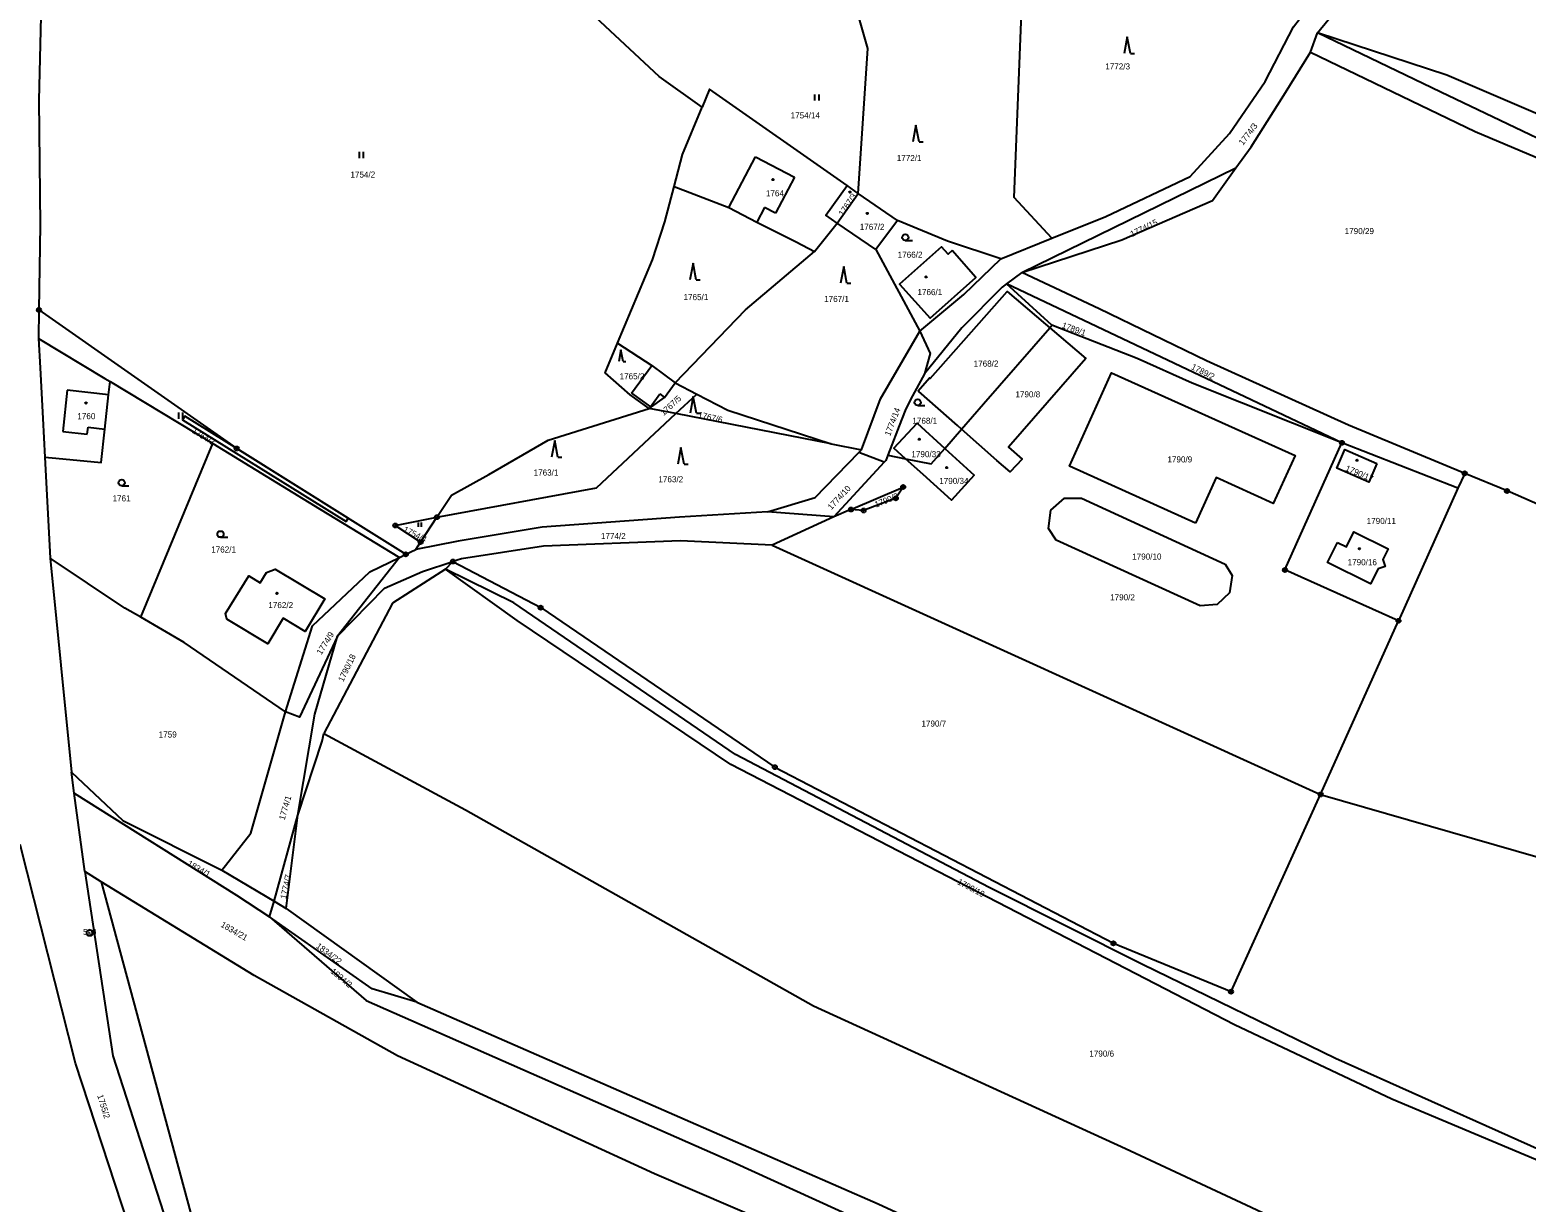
# Model space of a CAD drawing. Extents: x -587171 to -555306, y -1167727 to -1074732.
# Drawn here: x -559470.5 to -559109.9, y -1077706.5 to -1077423.9 of the extents above; entities that cross this region are included whole.
import ezdxf

# ---------------------------------------------------------------- set-up
doc = ezdxf.new("R2010")
doc.units = 0
for name, color, linetype in [('Hranice parcel', 7, 'Continuous'), ('Parcelní čísla', 7, 'Continuous'), ('Vnitřní kresba', 7, 'Continuous'), ('Věcná břemena k části', 7, 'Continuous'), ('Značky bodu BP', 7, 'Continuous'), ('Značky budov', 7, 'Continuous'), ('Značky kultur', 7, 'Continuous')]:
    doc.layers.add(name, color=color, linetype=linetype)

msp = doc.modelspace()

# ---------------------------------------------------------------- linework, layer by layer
at = {"layer": 'Hranice parcel'}
for p, q in [((-559161.83, -1077429.29), (-559160.12, -1077424.64)), ((-559231.42, -1077482.42), (-559179.81, -1077457.21)), ((-559275.91, -1077470.52), (-559270.88, -1077463.37)), ((-559270.88, -1077463.37), (-559273.48, -1077461.47)), ((-559261.35, -1077469.84), (-559270.88, -1077463.37)), ((-559281.37, -1077477.35), (-559275.91, -1077470.52)), ((-559266.57, -1077476.86), (-559275.91, -1077470.52)), ((-559261.35, -1077469.84), (-559266.57, -1077476.86)), ((-559236.47, -1077479.12), (-559224.17, -1077474.15)), ((-559266.57, -1077476.86), (-559255.96, -1077496.59)), ((-559231.42, -1077482.42), (-559235.07, -1077485.16)), ((-559224.15, -1077495.12), (-559235.07, -1077485.16)), ((-559154.26, -1077523.47), (-559235.07, -1077485.16)), ((-559468.3, -1077491.42), (-559468.39, -1077498.32)), ((-559224.67, -1077495.72), (-559224.15, -1077495.12)), ((-559451.18, -1077508.71), (-559426.44, -1077523.64)), ((-559314.96, -1077509.02), (-559309.71, -1077511.74)), ((-559314.83, -1077516.42), (-559309.71, -1077511.74)), ((-559314.83, -1077516.42), (-559321.22, -1077515.17)), ((-559277.37, -1077523.72), (-559314.83, -1077516.42)), ((-559249.99, -1077524.8), (-559245.96, -1077520.17)), ((-559443.74, -1077565.5), (-559426.44, -1077523.64)), ((-559277.37, -1077523.72), (-559270.08, -1077525.14)), ((-559126.3, -1077534.43), (-559154.26, -1077523.47)), ((-559466.88, -1077526.93), (-559465.63, -1077551.24)), ((-559264.6, -1077528.16), (-559276.73, -1077541.35)), ((-559270.74, -1077525.82), (-559270.08, -1077525.14)), ((-559264.6, -1077528.16), (-559270.74, -1077525.82)), ((-559263.7, -1077526.45), (-559259.45, -1077527.31)), ((-559124.68, -1077530.83), (-559126.3, -1077534.43)), ((-559126.3, -1077534.43), (-559140.63, -1077566.39)), ((-559376.33, -1077547.4), (-559372.38, -1077541.4)), ((-559276.73, -1077541.35), (-559292.7, -1077540.14)), ((-559276.73, -1077541.35), (-559291.62, -1077548.18)), ((-559381.42, -1077551.08), (-559379.9, -1077550.34)), ((-559379.9, -1077550.34), (-559377.5, -1077549.17)), ((-559377.5, -1077549.17), (-559376.33, -1077547.4)), ((-559291.62, -1077548.18), (-559159.39, -1077608.25)), ((-559465.63, -1077551.24), (-559460.47, -1077602.9)), ((-559381.42, -1077551.08), (-559396.32, -1077570.07)), ((-559370.34, -1077553.97), (-559368.53, -1077552.1)), ((-559159.39, -1077608.25), (-559140.63, -1077566.39)), ((-559459.8, -1077607.97), (-559460.47, -1077602.9)), ((-559457.29, -1077626.82), (-559459.8, -1077607.97)), ((-559159.39, -1077608.25), (-558965.49, -1077664.14)), ((-559411.61, -1077634.01), (-559405.95, -1077613.23)), ((-559408.69, -1077635.74), (-559405.95, -1077613.23)), ((-559453.32, -1077629.35), (-559457.29, -1077626.82)), ((-559424.27, -1077626.49), (-559411.61, -1077634.01)), ((-559412.72, -1077637.74), (-559411.61, -1077634.01)), ((-559411.61, -1077634.01), (-559408.69, -1077635.74)), ((-559408.69, -1077635.74), (-559377.27, -1077658.32))]:
    msp.add_line(p, q, dxfattribs=at)
for points in [[(-559308.48, -1077442.54), (-559318.86, -1077435.16), (-559349.45, -1077406.54), (-559422.47, -1077360.18), (-559473.78, -1077335.59)], [(-559473.78, -1077335.59), (-559470.47, -1077342.6), (-559466.13, -1077370.49), (-559467.58, -1077410.49), (-559468.34, -1077440.87), (-559468.03, -1077470.97), (-559468.3, -1077491.42)], [(-559270.88, -1077463.37), (-559268.54, -1077428.39), (-559278.21, -1077394.61), (-559291.88, -1077356.56)], [(-559224.17, -1077474.15), (-559233.26, -1077464.35), (-559231.38, -1077417.95), (-559232.26, -1077388.11), (-559232.39, -1077385.61)], [(-559160.12, -1077424.64), (-559153.86, -1077416.95), (-559142.24, -1077407.09), (-559130.09, -1077390.33)], [(-559224.17, -1077474.15), (-559211.13, -1077468.88), (-559190.83, -1077459.26), (-559181.33, -1077448.93), (-559172.79, -1077436.36), (-559165.94, -1077423.2), (-559164.6, -1077421.39)], [(-558927.85, -1077522.52), (-558982.72, -1077509.96), (-559009.07, -1077498.25), (-559085.64, -1077460.34), (-559130.44, -1077438.93), (-559160.12, -1077424.64)], [(-558785.66, -1077530.32), (-558784.73, -1077528.26), (-558820.22, -1077525.18), (-558861.73, -1077523.52), (-558936.34, -1077518.12), (-558970.37, -1077508.54), (-559049.41, -1077474.42), (-559078.95, -1077456.3), (-559128.94, -1077434.82), (-559160.12, -1077424.64)], [(-559179.81, -1077457.21), (-559176.13, -1077452.11), (-559167.83, -1077438.97), (-559161.83, -1077429.29)], [(-559161.83, -1077429.29), (-559122.12, -1077448.4), (-559083.94, -1077464.57), (-559050.42, -1077479.75), (-558974.21, -1077515.58), (-558938.08, -1077521.96), (-558927.85, -1077522.52)], [(-559273.48, -1077461.47), (-559306.68, -1077438.22), (-559308.48, -1077442.54)], [(-559315.23, -1077461.7), (-559313.24, -1077453.96), (-559308.48, -1077442.54)], [(-559231.42, -1077482.42), (-559207.34, -1077474.53), (-559185.48, -1077465.05), (-559179.81, -1077457.21)], [(-559328.88, -1077499.48), (-559320.4, -1077479.33), (-559317.43, -1077470.23), (-559315.23, -1077461.7)], [(-559315.23, -1077461.7), (-559310.41, -1077463.54), (-559302.03, -1077466.74), (-559295.29, -1077470.28), (-559285.77, -1077474.99), (-559281.37, -1077477.35)], [(-559275.91, -1077470.52), (-559278.63, -1077468.62), (-559273.48, -1077461.47)], [(-559236.47, -1077479.12), (-559249.37, -1077474.85), (-559261.35, -1077469.84)], [(-559314.96, -1077509.02), (-559297.98, -1077491.38), (-559281.37, -1077477.35)], [(-559248.22, -1077477.13), (-559249.16, -1077478.01), (-559250.8, -1077476.18), (-559260.89, -1077485.24), (-559253.5, -1077493.45), (-559242.51, -1077483.59), (-559248.22, -1077477.13)], [(-559255.96, -1077496.59), (-559245.42, -1077487.71), (-559236.47, -1077479.12)], [(-559235.07, -1077485.16), (-559236.15, -1077485.97), (-559245.84, -1077495.73), (-559254.91, -1077506.87)], [(-559124.68, -1077530.83), (-559152.67, -1077519.21), (-559186.93, -1077503.71), (-559212.8, -1077491.19), (-559231.42, -1077482.42)], [(-559245.96, -1077520.17), (-559246.91, -1077519.32), (-559256.25, -1077511.07), (-559256.43, -1077510.91), (-559253.7, -1077507.83), (-559253.52, -1077507.99), (-559250.96, -1077505.1), (-559234.91, -1077487), (-559225.69, -1077494.85), (-559224.67, -1077495.72)], [(-559468.3, -1077491.42), (-559420.64, -1077524.83), (-559379.9, -1077550.34)], [(-559245.96, -1077520.17), (-559240.65, -1077514.07), (-559224.67, -1077495.72)], [(-559224.67, -1077495.72), (-559215.95, -1077503.15), (-559234.6, -1077524.53), (-559231.31, -1077527.39), (-559234.23, -1077530.5), (-559237.42, -1077527.7), (-559245.96, -1077520.17)], [(-559154.26, -1077523.47), (-559190.37, -1077509.08), (-559203.59, -1077503.11), (-559224.15, -1077495.12)], [(-559468.39, -1077498.32), (-559452.41, -1077507.97), (-559451.18, -1077508.71)], [(-559468.39, -1077498.32), (-559468.01, -1077505.42), (-559467.36, -1077517.59), (-559466.88, -1077526.93)], [(-559321.22, -1077515.17), (-559325.81, -1077511.89), (-559331.84, -1077506.59), (-559328.88, -1077499.48)], [(-559328.88, -1077499.48), (-559320.57, -1077504.84), (-559314.96, -1077509.02)], [(-559270.08, -1077525.14), (-559265.48, -1077512.89), (-559255.96, -1077496.59)], [(-559255.96, -1077496.59), (-559253.49, -1077501.97), (-559254.91, -1077506.87)], [(-559254.91, -1077506.87), (-559257.73, -1077512.14), (-559259.4, -1077515.27), (-559260.42, -1077517.95), (-559263.7, -1077526.45)], [(-559189.57, -1077542.87), (-559219.95, -1077529.1), (-559209.82, -1077506.61), (-559165.55, -1077526.49), (-559170.8, -1077538.06), (-559184.6, -1077531.87), (-559189.57, -1077542.87)], [(-559466.88, -1077526.93), (-559464.24, -1077527.18), (-559453.34, -1077528.24), (-559452.44, -1077520.14), (-559451.53, -1077511.89), (-559451.18, -1077508.71)], [(-559321.22, -1077515.17), (-559317.51, -1077512.52), (-559314.96, -1077509.02)], [(-559309.71, -1077511.74), (-559302.29, -1077515.62), (-559277.37, -1077523.72)], [(-559372.38, -1077541.4), (-559368.89, -1077536.1), (-559359.9, -1077531.12), (-559345.55, -1077522.85), (-559321.22, -1077515.17)], [(-559372.38, -1077541.4), (-559333.94, -1077534.33), (-559314.83, -1077516.42)], [(-559259.45, -1077527.31), (-559262.28, -1077524.77), (-559256.65, -1077518.73), (-559249.99, -1077524.8)], [(-559426.44, -1077523.64), (-559400.68, -1077539.35), (-559381.42, -1077551.08)], [(-559259.45, -1077527.31), (-559253.27, -1077528.57), (-559249.99, -1077524.8)], [(-559249.99, -1077524.8), (-559242.93, -1077531.23), (-559248.34, -1077537.31), (-559255.23, -1077531.11), (-559259.45, -1077527.31)], [(-559140.63, -1077566.39), (-559167.99, -1077554.12), (-559154.26, -1077523.47)], [(-559145.83, -1077528.46), (-559147.78, -1077532.98), (-559155.52, -1077529.62), (-559153.6, -1077525.11), (-559145.83, -1077528.46)], [(-559292.7, -1077540.14), (-559281.23, -1077536.69), (-559270.74, -1077525.82)], [(-559263.7, -1077526.45), (-559264.18, -1077527.7), (-559264.6, -1077528.16)], [(-559100.34, -1077541.26), (-559114.47, -1077535.07), (-559124.68, -1077530.83)], [(-559261.78, -1077536.85), (-559269.56, -1077539.78), (-559272.6, -1077539.56), (-559260.02, -1077534.13), (-559261.78, -1077536.85)], [(-559217.03, -1077536.84), (-559182.44, -1077552.72), (-559180.73, -1077555.48), (-559181.35, -1077559.66), (-559184.32, -1077562.45), (-559188.46, -1077562.8), (-559223.16, -1077546.97), (-559224.95, -1077544.14), (-559224.46, -1077539.67), (-559221.12, -1077536.78), (-559217.03, -1077536.84)], [(-559376.33, -1077547.4), (-559382.42, -1077543.4), (-559372.38, -1077541.4)], [(-559292.7, -1077540.14), (-559313.95, -1077541.42), (-559347.01, -1077543.79), (-559367.29, -1077547.19), (-559377.5, -1077549.17)], [(-559155.32, -1077547.48), (-559153.16, -1077548.54), (-559151.36, -1077544.92), (-559143.14, -1077549.02), (-559144.42, -1077551.58), (-559143.81, -1077553.27), (-559145.55, -1077553.84), (-559147.35, -1077557.46), (-559157.72, -1077552.29), (-559155.32, -1077547.48)], [(-559291.62, -1077548.18), (-559313.68, -1077547.11), (-559346.7, -1077548.39), (-559366.47, -1077551.43), (-559368.53, -1077552.1)], [(-559443.74, -1077565.5), (-559447.59, -1077563.35), (-559465.63, -1077551.24)], [(-559409.42, -1077565.73), (-559413.16, -1077571.91), (-559423.05, -1077565.96), (-559423.34, -1077564.66), (-559417.76, -1077555.53), (-559414.98, -1077557.21), (-559413.46, -1077554.7), (-559411.36, -1077553.91), (-559399.37, -1077561.12), (-559404.11, -1077568.94), (-559409.42, -1077565.73)], [(-559408.87, -1077588.32), (-559402.35, -1077567.57), (-559388.56, -1077554.56), (-559381.42, -1077551.08)], [(-559370.34, -1077553.97), (-559383.06, -1077562.12), (-559399.61, -1077593.57)], [(-559396.32, -1077570.07), (-559384.99, -1077558.53), (-559375.88, -1077554.48), (-559368.53, -1077552.1)], [(-559093.38, -1077699.89), (-559155.84, -1077671.94), (-559202.36, -1077649.21), (-559239.32, -1077630.7), (-559300.46, -1077598.59), (-559353.89, -1077562.03), (-559370.34, -1077553.97)], [(-559093.38, -1077699.89), (-559094.03, -1077701.96), (-559142.23, -1077681.74), (-559180.13, -1077663.8), (-559301.59, -1077601.05), (-559353.07, -1077566.31), (-559370.34, -1077553.97)], [(-559368.53, -1077552.1), (-559347.38, -1077563.2), (-559290.94, -1077601.66), (-559209.33, -1077644.14), (-559180.99, -1077655.79), (-559159.39, -1077608.25)], [(-559408.87, -1077588.32), (-559433.28, -1077571.64), (-559443.74, -1077565.5)], [(-559396.32, -1077570.07), (-559405.48, -1077589.62), (-559408.87, -1077588.32)], [(-559405.95, -1077613.23), (-559401.85, -1077588.91), (-559396.32, -1077570.07)], [(-559424.27, -1077626.49), (-559417.25, -1077617.56), (-559408.87, -1077588.32)], [(-559405.95, -1077613.23), (-559400.08, -1077595.4), (-559399.61, -1077593.57)], [(-559399.61, -1077593.57), (-559365.49, -1077611.95), (-559281.63, -1077659.22), (-559206.46, -1077693.57), (-559177.34, -1077707.17), (-559091.36, -1077747.62), (-559070.37, -1077754.36), (-559046.46, -1077761.48), (-558999.74, -1077771.52)], [(-559460.47, -1077602.9), (-559448.11, -1077614.54), (-559424.27, -1077626.49)], [(-559459.8, -1077607.97), (-559420.69, -1077632.53), (-559412.72, -1077637.74)], [(-559412.8, -1077810.11), (-559425.88, -1077775.52), (-559459.49, -1077673.02), (-559472.86, -1077620.35)], [(-559457.29, -1077626.82), (-559450.54, -1077671.26), (-559417.87, -1077772.35), (-559397.6, -1077814.82)], [(-559453.32, -1077629.35), (-559414.85, -1077771.78), (-559397.6, -1077814.82)], [(-559001.42, -1077821.26), (-559045.48, -1077807.14), (-559091.49, -1077792.73), (-559159.31, -1077768.96), (-559211.59, -1077747.07), (-559271.87, -1077720.4), (-559319.93, -1077699.75), (-559381.93, -1077671.26), (-559416.46, -1077651.9), (-559453.32, -1077629.35)], [(-559412.72, -1077637.74), (-559389.46, -1077657.96), (-559301.13, -1077696.85), (-559236.34, -1077726.39), (-559149.17, -1077765.74), (-559102.28, -1077781.9), (-559070.22, -1077788.52)], [(-559377.27, -1077658.32), (-559387.97, -1077655.15), (-559412.72, -1077637.74)], [(-559377.27, -1077658.32), (-559313.82, -1077686.08), (-559266.07, -1077706.92), (-559206.55, -1077734.44), (-559154.78, -1077757.45), (-559087.35, -1077781.84), (-559070.22, -1077788.52)]]:
    msp.add_lwpolyline(points, dxfattribs=at)
at = {"layer": 'Vnitřní kresba'}
for p, q in [((-559302.03, -1077466.74), (-559295.61, -1077454.51)), ((-559295.61, -1077454.51), (-559286.22, -1077459.44)), ((-559286.22, -1077459.44), (-559290.78, -1077468.13)), ((-559293.43, -1077466.74), (-559295.29, -1077470.28)), ((-559290.78, -1077468.13), (-559293.43, -1077466.74)), ((-559325.51, -1077511.49), (-559320.57, -1077504.84)), ((-559461.47, -1077510.79), (-559462.56, -1077520.71)), ((-559451.53, -1077511.89), (-559461.47, -1077510.79)), ((-559325.51, -1077511.49), (-559320.93, -1077514.76)), ((-559320.93, -1077514.76), (-559318.68, -1077511.67)), ((-559318.68, -1077511.67), (-559317.51, -1077512.52)), ((-559462.56, -1077520.71), (-559456.65, -1077521.36)), ((-559456.65, -1077521.36), (-559456.46, -1077519.69)), ((-559456.46, -1077519.69), (-559452.44, -1077520.14)), ((-559272.6, -1077539.56), (-559276.73, -1077541.35))]:
    msp.add_line(p, q, dxfattribs=at)
at = {"layer": 'Věcná břemena k části'}
msp.add_lwpolyline([(-559394.28, -1077542.44), (-559393.79, -1077541.64), (-559420.64, -1077524.83), (-559433.15, -1077517.08), (-559433.68, -1077517.93)], close=True, dxfattribs=at)
at = {"layer": 'Značky bodu BP'}
for centre, radius in [((-559468.3, -1077491.42), 0.5), ((-559468.3, -1077491.42), 0.0303), ((-559420.64, -1077524.83), 0.5), ((-559420.64, -1077524.83), 0.0303), ((-559154.26, -1077523.47), 0.5), ((-559154.26, -1077523.47), 0.0303), ((-559124.68, -1077530.83), 0.5), ((-559124.68, -1077530.83), 0.0303), ((-559260.02, -1077534.13), 0.5), ((-559260.02, -1077534.13), 0.0303), ((-559114.47, -1077535.07), 0.5), ((-559114.47, -1077535.07), 0.0303), ((-559272.6, -1077539.56), 0.5), ((-559272.6, -1077539.56), 0.0303), ((-559269.56, -1077539.78), 0.5), ((-559261.78, -1077536.85), 0.5), ((-559261.78, -1077536.85), 0.0303), ((-559382.42, -1077543.4), 0.5), ((-559372.38, -1077541.4), 0.5), ((-559372.38, -1077541.4), 0.0303), ((-559269.56, -1077539.78), 0.0303), ((-559382.42, -1077543.4), 0.0303), ((-559379.9, -1077550.34), 0.5), ((-559379.9, -1077550.34), 0.0303), ((-559376.33, -1077547.4), 0.5), ((-559376.33, -1077547.4), 0.0303), ((-559368.53, -1077552.1), 0.5), ((-559368.53, -1077552.1), 0.0303), ((-559167.99, -1077554.12), 0.5), ((-559167.99, -1077554.12), 0.0303), ((-559347.38, -1077563.2), 0.5), ((-559347.38, -1077563.2), 0.0303), ((-559140.63, -1077566.39), 0.5), ((-559140.63, -1077566.39), 0.0303), ((-559290.94, -1077601.66), 0.5), ((-559290.94, -1077601.66), 0.0303), ((-559159.39, -1077608.25), 0.5), ((-559159.39, -1077608.25), 0.0303), ((-559456.06, -1077641.62), 0.75), ((-559456.06, -1077641.62), 0.03), ((-559209.33, -1077644.14), 0.5), ((-559209.33, -1077644.14), 0.0303), ((-559180.99, -1077655.79), 0.5), ((-559180.99, -1077655.79), 0.0303)]:
    msp.add_circle(centre, radius, dxfattribs=at)
at = {"layer": 'Značky budov'}
for centre in [(-559291.42, -1077460.01), (-559272.86, -1077463.03), (-559268.67, -1077468.16), (-559254.48, -1077483.46), (-559456.96, -1077513.88), (-559256.15, -1077522.61), (-559150.62, -1077527.66), (-559249.51, -1077529.44), (-559150.04, -1077549.02), (-559410.97, -1077559.75)]:
    msp.add_circle(centre, 0.175, dxfattribs=at)
at = {"layer": 'Značky kultur'}
for p, q in [((-559206, -1077425.6), (-559206.75, -1077429.6)), ((-559205.25, -1077429.6), (-559206, -1077425.6)), ((-559205.25, -1077429.6), (-559204.25, -1077429.6)), ((-559281.29, -1077440.96), (-559281.29, -1077439.46)), ((-559280.29, -1077440.96), (-559280.29, -1077439.46)), ((-559256.94, -1077446.88), (-559257.69, -1077450.88)), ((-559256.19, -1077450.88), (-559256.94, -1077446.88)), ((-559256.19, -1077450.88), (-559255.19, -1077450.88)), ((-559391.08, -1077454.83), (-559391.08, -1077453.33)), ((-559390.08, -1077454.83), (-559390.08, -1077453.33)), ((-559259.51, -1077474.68), (-559257.76, -1077474.68)), ((-559310.66, -1077480.16), (-559311.41, -1077484.16)), ((-559309.91, -1077484.16), (-559310.66, -1077480.16)), ((-559274.34, -1077480.95), (-559275.09, -1077484.95)), ((-559273.59, -1077484.95), (-559274.34, -1077480.95)), ((-559309.91, -1077484.16), (-559308.91, -1077484.16)), ((-559273.59, -1077484.95), (-559272.59, -1077484.95)), ((-559328.06, -1077501.07), (-559328.58, -1077503.87)), ((-559327.54, -1077503.87), (-559328.06, -1077501.07)), ((-559327.54, -1077503.87), (-559326.84, -1077503.87)), ((-559310.6, -1077512.3), (-559311.35, -1077516.3)), ((-559309.85, -1077516.3), (-559310.6, -1077512.3)), ((-559434.63, -1077517.7), (-559434.63, -1077516.2)), ((-559433.63, -1077517.7), (-559433.63, -1077516.2)), ((-559309.85, -1077516.3), (-559308.85, -1077516.3)), ((-559256.51, -1077514.47), (-559254.76, -1077514.47)), ((-559344, -1077522.9), (-559344.75, -1077526.9)), ((-559343.25, -1077526.9), (-559344, -1077522.9)), ((-559313.57, -1077524.58), (-559314.32, -1077528.58)), ((-559312.82, -1077528.58), (-559313.57, -1077524.58)), ((-559343.25, -1077526.9), (-559342.25, -1077526.9)), ((-559312.82, -1077528.58), (-559311.82, -1077528.58)), ((-559448.37, -1077533.83), (-559446.62, -1077533.83)), ((-559376.8, -1077543.72), (-559376.8, -1077542.67)), ((-559376.1, -1077543.72), (-559376.1, -1077542.67)), ((-559424.56, -1077546.25), (-559422.81, -1077546.25))]:
    msp.add_line(p, q, dxfattribs=at)
for centre in [(-559259.51, -1077473.93), (-559256.51, -1077513.72), (-559448.37, -1077533.08), (-559424.56, -1077545.5)]:
    msp.add_circle(centre, 0.75, dxfattribs=at)

# ---------------------------------------------------------------- texts
at = {"layer": 'Parcelní čísla'}
for s, p in [('1772/3', (-559211.3, -1077433.45)), ('1754/14', (-559287.13, -1077445.24)), ('1772/1', (-559261.56, -1077455.54)), ('1754/2', (-559393.23, -1077459.52)), ('1764', (-559293.1, -1077464.03)), ('1767/2', (-559270.48, -1077472.12)), ('1790/29', (-559153.6, -1077473.15)), ('1766/2', (-559261.33, -1077478.84)), ('1765/1', (-559312.95, -1077489.07)), ('1767/1', (-559279.06, -1077489.5)), ('1766/1', (-559256.57, -1077487.86)), ('1765/2', (-559328.36, -1077508.15)), ('1768/2', (-559243.02, -1077505.09)), ('1790/8', (-559232.96, -1077512.51)), ('1760', (-559459.06, -1077517.77)), ('1768/1', (-559257.79, -1077518.88)), ('1790/33', (-559258.03, -1077526.93)), ('1790/9', (-559196.32, -1077528.2)), ('1763/1', (-559349.08, -1077531.36)), ('1763/2', (-559319.01, -1077532.98)), ('1790/34', (-559251.32, -1077533.38)), ('1761', (-559450.57, -1077537.59)), ('1790/11', (-559148.3, -1077543.03)), ('1774/2', (-559332.86, -1077546.68)), ('1762/1', (-559426.79, -1077549.92)), ('1790/10', (-559204.81, -1077551.62)), ('1790/16', (-559152.89, -1077552.98)), ('1790/2', (-559210.13, -1077561.44)), ('1762/2', (-559413.02, -1077563.32)), ('1759', (-559439.45, -1077594.52)), ('1790/7', (-559255.61, -1077591.88)), ('1790/6', (-559215.15, -1077671.45))]:
    msp.add_text(s, height=1.46, dxfattribs=at).set_placement(p)
for s, rotation, p in [('1774/3', 53, (-559178.09, -1077451.86)), ('1767/3', 56, (-559274.49, -1077468.92)), ('1774/15', 26, (-559204.85, -1077473.88)), ('1789/1', 340, (-559221.9, -1077495.71)), ('1789/2', 333, (-559190.74, -1077505.62)), ('1767/5', 43, (-559317.72, -1077517.03)), ('1767/6', 347, (-559309.54, -1077517.33)), ('1774/14', 69, (-559263.17, -1077521.95)), ('1754/3', 328, (-559431.54, -1077520.95)), ('1790/17', 337, (-559153.57, -1077530.14)), ('1774/10', 47, (-559277.33, -1077539.75)), ('1790/3', 22, (-559266.53, -1077539.09)), ('1754/4', 333, (-559380.65, -1077544.81)), ('1774/9', 58, (-559400.26, -1077574.7)), ('1790/18', 64, (-559394.98, -1077581.23)), ('1774/1', 74, (-559409.1, -1077614.53)), ('1834/1', 330, (-559432.7, -1077625.33)), ('1774/7', 78, (-559408.73, -1077633.55)), ('1790/19', 332, (-559247.11, -1077629.78)), ('1834/21', 330, (-559424.65, -1077640.05)), ('1834/22', 323, (-559401.66, -1077645.08)), ('1834/2', 320, (-559398.16, -1077651.13)), ('1755/2', 287, (-559454.29, -1077680.82))]:
    msp.add_text(s, height=1.46, rotation=rotation, dxfattribs=at).set_placement(p)
at = {"layer": 'Značky bodu BP'}
msp.add_text('509', height=1.46, dxfattribs=at).set_placement((-559457.69, -1077642.12))

doc.saveas('drawing.dxf')
